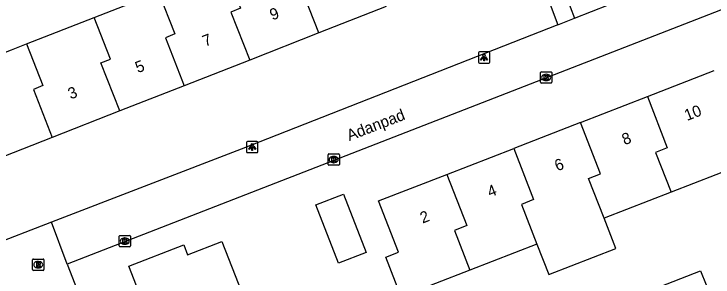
# Model space of a CAD drawing. Extents: x 162990 to 165007, y 383433 to 384336.
# Drawn here: x 164008.6 to 164070.2, y 383816.7 to 383839.9 of the extents above; entities that cross this region are included whole.
import ezdxf

# ---------------------------------------------------------------- set-up
doc = ezdxf.new("R2010")
doc.units = 0
for name, color, linetype in [('IMGEO_Kolk', 7, 'Continuous'), ('IMGEO_Lichtpunt', 7, 'Continuous'), ('IMGEO_Openbare_ruimte_label', 7, 'Continuous'), ('IMGEO_Pand', 7, 'Continuous'), ('IMGEO_Pand_nummerreeks', 7, 'Continuous'), ('IMGEO_Rioolput', 7, 'Continuous'), ('IMGEO_Voetpad_open', 7, 'Continuous')]:
    doc.layers.add(name, color=color, linetype=linetype)

msp = doc.modelspace()

# ---------------------------------------------------------------- linework, layer by layer
at = {"layer": 'IMGEO_Kolk'}
for p, q in [((164055.016, 383833.88), (164055.016, 383834.732)), ((164055.091, 383834.806), (164055.943, 383834.806)), ((164055.504, 383834.586), (164055.529, 383834.586)), ((164056.017, 383834.732), (164056.017, 383833.88)), ((164055.527, 383834.026), (164055.502, 383834.026)), ((164055.943, 383833.806), (164055.091, 383833.806)), ((164036.291, 383826.629), (164036.291, 383827.481)), ((164036.366, 383827.555), (164037.218, 383827.555)), ((164036.779, 383827.335), (164036.804, 383827.335)), ((164037.292, 383827.481), (164037.292, 383826.629)), ((164036.802, 383826.775), (164036.777, 383826.775)), ((164037.218, 383826.555), (164036.366, 383826.555)), ((164017.876, 383819.43), (164017.876, 383820.282)), ((164017.951, 383820.356), (164018.803, 383820.356)), ((164018.364, 383820.136), (164018.389, 383820.136)), ((164018.877, 383820.282), (164018.877, 383819.43)), ((164018.803, 383819.356), (164017.951, 383819.356)), ((164018.387, 383819.576), (164018.362, 383819.576))]:
    msp.add_line(p, q, dxfattribs=at)
for points in [[(164055.016, 383833.88), (164055.016, 383834.732)], [(164055.091, 383834.806), (164055.943, 383834.806)], [(164056.017, 383834.732), (164056.017, 383833.88)], [(164055.337, 383834.506), (164055.46, 383834.506), (164055.46, 383834.355), (164055.59, 383834.506), (164055.754, 383834.506), (164055.608, 383834.355), (164055.761, 383834.106), (164055.609, 383834.106), (164055.524, 383834.27), (164055.46, 383834.203), (164055.46, 383834.106), (164055.337, 383834.106), (164055.337, 383834.506)], [(164055.943, 383833.806), (164055.091, 383833.806)], [(164036.291, 383826.629), (164036.291, 383827.481)], [(164036.366, 383827.555), (164037.218, 383827.555)], [(164036.612, 383827.255), (164036.735, 383827.255), (164036.735, 383827.104), (164036.865, 383827.255), (164037.029, 383827.255), (164036.883, 383827.104), (164037.036, 383826.855), (164036.884, 383826.855), (164036.799, 383827.019), (164036.735, 383826.952), (164036.735, 383826.855), (164036.612, 383826.855), (164036.612, 383827.255)], [(164037.292, 383827.481), (164037.292, 383826.629)], [(164037.218, 383826.555), (164036.366, 383826.555)], [(164017.876, 383819.43), (164017.876, 383820.282)], [(164017.951, 383820.356), (164018.803, 383820.356)], [(164018.197, 383820.056), (164018.32, 383820.056), (164018.32, 383819.905), (164018.45, 383820.056), (164018.614, 383820.056), (164018.468, 383819.905), (164018.621, 383819.656), (164018.469, 383819.656), (164018.384, 383819.82), (164018.32, 383819.753), (164018.32, 383819.656), (164018.197, 383819.656), (164018.197, 383820.056)], [(164018.877, 383820.282), (164018.877, 383819.43)], [(164018.803, 383819.356), (164017.951, 383819.356)]]:
    msp.add_lwpolyline(points, dxfattribs=at)
for centre, start, end in [((164055.093, 383834.73), 91.55205, 178.44795), ((164055.093, 383834.73), 91.55205, 178.44795), ((164055.941, 383834.73), 1.55205, 88.44795), ((164055.941, 383834.73), 1.55205, 88.44795), ((164055.093, 383833.882), 181.55205, 268.44795), ((164055.093, 383833.882), 181.55205, 268.44795), ((164055.941, 383833.882), 271.55205, 358.44795), ((164055.941, 383833.882), 271.55205, 358.44795), ((164036.368, 383827.479), 91.55205, 178.44795), ((164036.368, 383827.479), 91.55205, 178.44795), ((164037.216, 383827.479), 1.55205, 88.44795), ((164037.216, 383827.479), 1.55205, 88.44795), ((164036.368, 383826.631), 181.55205, 268.44795), ((164036.368, 383826.631), 181.55205, 268.44795), ((164037.216, 383826.631), 271.55205, 358.44795), ((164037.216, 383826.631), 271.55205, 358.44795), ((164017.953, 383820.28), 91.55205, 178.44795), ((164017.953, 383820.28), 91.55205, 178.44795), ((164018.801, 383820.28), 1.55205, 88.44795), ((164018.801, 383820.28), 1.55205, 88.44795), ((164017.953, 383819.432), 181.55205, 268.44795), ((164017.953, 383819.432), 181.55205, 268.44795), ((164018.801, 383819.432), 271.55205, 358.44795), ((164018.801, 383819.432), 271.55205, 358.44795)]:
    msp.add_arc(centre, 0.0765, start, end, dxfattribs=at)
for centre, major_axis, ratio, start_param, end_param in [((164055.503, 383834.306), (-0.387, 0.002), 0.722429, 4.712389, 7.853982), ((164055.528, 383834.306), (-0.39, 0.002), 0.717154, 1.570796, 4.712389), ((164036.778, 383827.055), (-0.387, 0.002), 0.722429, 4.712389, 7.853982), ((164036.803, 383827.055), (-0.39, 0.002), 0.717154, 1.570796, 4.712389), ((164018.363, 383819.856), (-0.387, 0.002), 0.722429, 4.712389, 7.853982), ((164018.388, 383819.856), (-0.39, 0.002), 0.717154, 1.570796, 4.712389)]:
    msp.add_ellipse(centre, major_axis=major_axis, ratio=ratio, start_param=start_param, end_param=end_param, dxfattribs=at)
at = {"layer": 'IMGEO_Lichtpunt'}
for p, q in [((164049.546, 383836.472), (164049.546, 383835.665)), ((164049.546, 383836.472), (164049.546, 383835.665)), ((164050.448, 383836.567), (164049.64, 383836.567)), ((164050.448, 383836.567), (164049.64, 383836.567)), ((164050.542, 383835.665), (164050.542, 383836.472)), ((164050.542, 383835.665), (164050.542, 383836.472)), ((164049.64, 383835.571), (164050.448, 383835.571)), ((164049.64, 383835.571), (164050.448, 383835.571)), ((164029.114, 383828.568), (164029.114, 383827.761)), ((164029.114, 383828.568), (164029.114, 383827.761)), ((164030.016, 383828.663), (164029.208, 383828.663)), ((164030.016, 383828.663), (164029.208, 383828.663)), ((164030.11, 383827.761), (164030.11, 383828.568)), ((164030.11, 383827.761), (164030.11, 383828.568)), ((164029.208, 383827.667), (164030.016, 383827.667)), ((164029.208, 383827.667), (164030.016, 383827.667))]:
    msp.add_line(p, q, dxfattribs=at)
for points in [[(164049.92, 383836.136), (164049.959, 383836.108), (164049.771, 383835.846), (164049.733, 383835.873), (164049.92, 383836.136)], [(164050.022, 383836.088), (164050.069, 383836.088), (164050.069, 383835.766), (164050.022, 383835.766), (164050.022, 383836.088)], [(164050.132, 383836.108), (164050.17, 383836.135), (164050.357, 383835.873), (164050.318, 383835.845), (164050.132, 383836.108)], [(164029.488, 383828.232), (164029.527, 383828.204), (164029.339, 383827.942), (164029.301, 383827.969), (164029.488, 383828.232)], [(164029.59, 383828.184), (164029.637, 383828.184), (164029.637, 383827.862), (164029.59, 383827.862), (164029.59, 383828.184)], [(164029.7, 383828.204), (164029.738, 383828.231), (164029.925, 383827.969), (164029.886, 383827.941), (164029.7, 383828.204)]]:
    msp.add_lwpolyline(points, dxfattribs=at)
for centre in [(164050.045, 383836.27), (164029.613, 383828.366)]:
    msp.add_circle(centre, 0.0994, dxfattribs=at)
for centre, start, end in [((164049.64, 383836.472), 90, 180), ((164049.64, 383836.472), 90, 180), ((164050.448, 383836.472), 0, 90), ((164050.448, 383836.472), 0, 90), ((164049.64, 383835.665), 180, 270), ((164049.64, 383835.665), 180, 270), ((164050.448, 383835.665), 270, 0), ((164050.448, 383835.665), 270, 360), ((164029.208, 383828.568), 90, 180), ((164029.208, 383828.568), 90, 180), ((164030.016, 383828.568), 0, 90), ((164030.016, 383828.568), 0, 90), ((164029.208, 383827.761), 180, 270), ((164029.208, 383827.761), 180, 270), ((164030.016, 383827.761), 270, 0), ((164030.016, 383827.761), 270, 360)]:
    msp.add_arc(centre, 0.0946, start, end, dxfattribs=at)
at = {"layer": 'IMGEO_Pand'}
for points in [[(164035.485, 383838.232), (164033.825, 383842.468), (164034.67, 383842.803), (164033.22, 383846.498)], [(164027.123, 383844.105), (164028.573, 383840.411), (164027.728, 383840.076), (164029.389, 383835.84)], [(164015.675, 383839.613), (164021.352, 383841.84)], [(164021.352, 383841.84), (164022.802, 383838.146), (164021.957, 383837.811), (164023.617, 383833.575)], [(164041.417, 383840.56), (164035.485, 383838.232)], [(164009.721, 383837.276), (164015.675, 383839.613)], [(164017.94, 383831.347), (164016.28, 383835.583), (164017.125, 383835.918), (164015.675, 383839.613)], [(164035.485, 383838.232), (164029.389, 383835.84)], [(164011.987, 383829.01), (164005.89, 383826.618), (164003.937, 383831.595), (164004.892, 383831.97), (164003.733, 383834.926), (164008.388, 383836.753), (164009.721, 383837.276)], [(164009.721, 383837.276), (164011.171, 383833.582), (164010.326, 383833.247), (164011.987, 383829.01)], [(164029.389, 383835.84), (164023.617, 383833.575)], [(164064.433, 383832.618), (164070.323, 383834.908)], [(164023.617, 383833.575), (164017.94, 383831.347)], [(164058.544, 383830.328), (164064.433, 383832.618)], [(164064.433, 383832.618), (164066.192, 383828.096), (164065.158, 383827.694), (164066.524, 383824.181)], [(164017.94, 383831.347), (164011.987, 383829.01)], [(164058.544, 383830.328), (164052.654, 383828.038)], [(164060.613, 383821.883), (164059.247, 383825.395), (164060.303, 383825.806), (164058.544, 383830.328)], [(164046.765, 383825.748), (164052.654, 383828.038)], [(164052.654, 383828.038), (164054.413, 383823.515), (164053.337, 383823.096), (164054.702, 383819.585)], [(164072.435, 383826.48), (164066.524, 383824.181)], [(164048.791, 383817.287), (164042.738, 383814.933), (164041.373, 383818.443), (164042.493, 383818.878), (164040.734, 383823.403), (164046.765, 383825.748)], [(164046.765, 383825.748), (164048.524, 383821.225), (164047.426, 383820.798), (164048.791, 383817.287)], [(164066.524, 383824.181), (164060.613, 383821.883)], [(164037.214, 383817.92), (164035.219, 383823.066), (164037.648, 383824.007), (164039.643, 383818.862), (164037.214, 383817.92)], [(164054.702, 383819.585), (164055.748, 383816.895), (164061.659, 383819.193), (164060.613, 383821.883)], [(164021.071, 383811.655), (164018.746, 383817.651), (164023.576, 383819.524), (164023.913, 383818.655), (164026.939, 383819.829), (164029.274, 383813.806)], [(164054.702, 383819.585), (164048.791, 383817.287)], [(164063.256, 383814.948), (164069.123, 383817.216), (164070.117, 383814.755), (164064.218, 383812.475)]]:
    msp.add_lwpolyline(points, dxfattribs=at)
at = {"layer": 'IMGEO_Rioolput'}
for p, q in [((164010.251, 383817.344), (164010.251, 383818.196)), ((164010.326, 383818.27), (164011.178, 383818.27)), ((164010.739, 383818.05), (164010.764, 383818.05)), ((164011.252, 383818.196), (164011.252, 383817.344)), ((164010.762, 383817.49), (164010.737, 383817.49)), ((164011.178, 383817.27), (164010.326, 383817.27))]:
    msp.add_line(p, q, dxfattribs=at)
for points in [[(164010.251, 383817.344), (164010.251, 383818.196)], [(164010.326, 383818.27), (164011.178, 383818.27)], [(164010.84, 383817.968), (164010.588, 383817.97), (164010.588, 383817.57)], [(164011.252, 383818.196), (164011.252, 383817.344)], [(164010.588, 383817.57), (164010.712, 383817.57), (164010.712, 383817.732), (164010.723, 383817.732)], [(164010.766, 383817.889), (164010.712, 383817.889), (164010.712, 383817.808)], [(164010.712, 383817.808), (164010.764, 383817.808)], [(164010.77, 383817.703), (164010.841, 383817.57), (164010.981, 383817.57), (164010.916, 383817.696)], [(164011.178, 383817.27), (164010.326, 383817.27)]]:
    msp.add_lwpolyline(points, dxfattribs=at)
for centre, radius, start, end in [((164010.328, 383818.194), 0.0765, 91.55205, 178.44795), ((164010.328, 383818.194), 0.0765, 91.55205, 178.44795), ((164010.839, 383817.858), 0.109, 350.36119, 89.41601), ((164011.176, 383818.194), 0.0765, 1.55205, 88.44795), ((164011.176, 383818.194), 0.0765, 1.55205, 88.44795), ((164010.328, 383817.346), 0.0765, 181.55205, 268.44795), ((164010.328, 383817.346), 0.0765, 181.55205, 268.44795), ((164010.722, 383817.679), 0.0533, 26.02933, 88.69889), ((164010.748, 383817.997), 0.19, 274.7715, 282.96867), ((164010.772, 383817.793), 0.0964, 77.00612, 93.18647), ((164010.786, 383817.85), 0.0378, 276.66336, 79.67722), ((164010.837, 383817.858), 0.112, 277.58423, 350.98172), ((164010.821, 383817.643), 0.108, 29.51342, 73.79051), ((164011.176, 383817.346), 0.0765, 271.55205, 358.44795), ((164011.176, 383817.346), 0.0765, 271.55205, 358.44795)]:
    msp.add_arc(centre, radius, start, end, dxfattribs=at)
for centre, major_axis, ratio, start_param, end_param in [((164010.738, 383817.77), (-0.387, 0.002), 0.722429, 4.712389, 7.853982), ((164010.763, 383817.77), (-0.39, 0.002), 0.717154, 1.570796, 4.712389)]:
    msp.add_ellipse(centre, major_axis=major_axis, ratio=ratio, start_param=start_param, end_param=end_param, dxfattribs=at)
at = {"layer": 'IMGEO_Voetpad_open'}
for points in [[(164052.501, 383849.799), (164056.539, 383838.966)], [(164058.026, 383839.551), (164071.502, 383844.855), (164070.595, 383847.163)], [(164078.669, 383843.317), (164013.314, 383817.827)], [(164056.865, 383842.583), (164058.026, 383839.551)], [(164056.539, 383838.966), (164058.026, 383839.551)], [(164056.539, 383838.966), (164028.634, 383827.983), (164011.927, 383821.53)], [(164011.927, 383821.53), (164006.276, 383819.348), (164004.357, 383811.748), (164000, 383810.058), (163995.788, 383808.444)], [(164013.314, 383817.827), (164011.927, 383821.53)], [(164013.314, 383817.827), (164021.968, 383795.511)]]:
    msp.add_lwpolyline(points, dxfattribs=at)

# ---------------------------------------------------------------- texts
at = {"layer": 'IMGEO_Openbare_ruimte_label'}
msp.add_text('Adanpad', height=1, rotation=21.22677, dxfattribs=at).set_placement((164038.177, 383828.683))
at = {"layer": 'IMGEO_Pand_nummerreeks'}
for s, rotation, p in [('9', 21.42654, (164031.389, 383839.332)), ('7', 21.42654, (164025.461, 383837.006)), ('5', 21.42654, (164019.533, 383834.68)), ('3', 21.42654, (164013.605, 383832.353)), ('10', 21.24738, (164067.923, 383830.455)), ('8', 21.24738, (164062.422, 383828.317)), ('6', 21.24528, (164056.491, 383826.01)), ('4', 21.24738, (164050.56, 383823.704)), ('2', 21.24738, (164044.629, 383821.398))]:
    msp.add_text(s, height=1, rotation=rotation, dxfattribs=at).set_placement(p)

doc.saveas('drawing.dxf')
